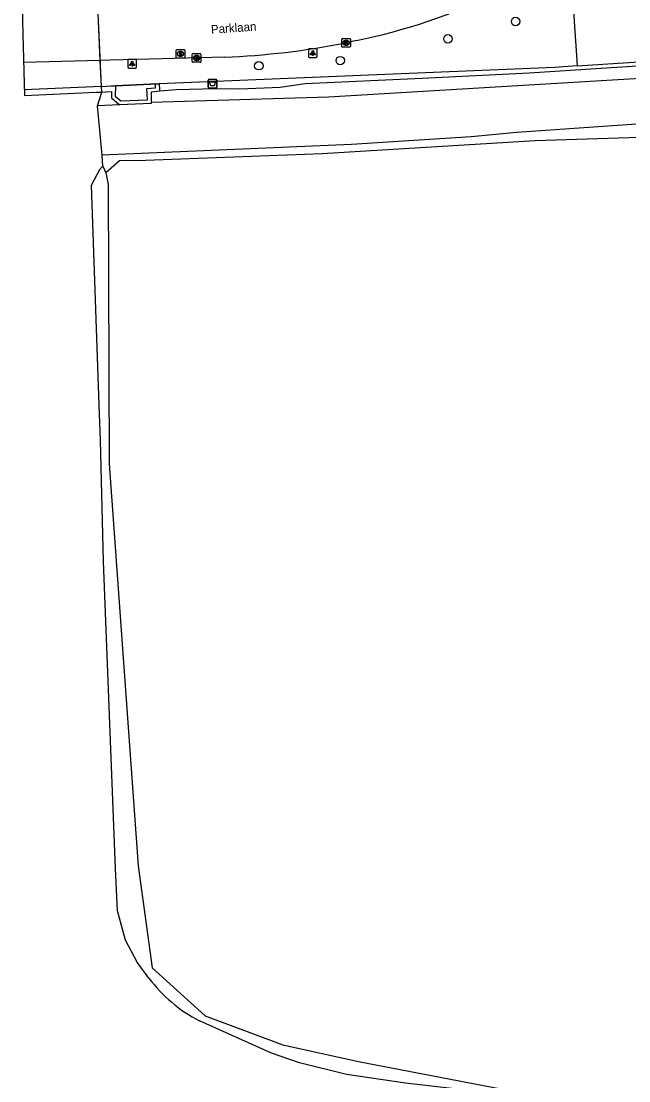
# Model space of a CAD drawing. Extents: x 161772 to 163123, y 383092 to 383917.
# Drawn here: x 161775.7 to 161846.2, y 383483.7 to 383606.7 of the extents above; entities that cross this region are included whole.
import ezdxf

# ---------------------------------------------------------------- set-up
doc = ezdxf.new("R2010")
doc.units = 0
for name, color, linetype in [('IMGEO_Afvalbak', 7, 'Continuous'), ('IMGEO_Boom', 7, 'Continuous'), ('IMGEO_Dek', 7, 'Continuous'), ('IMGEO_Erf', 7, 'Continuous'), ('IMGEO_Fietspad_gesloten', 7, 'Continuous'), ('IMGEO_Groenvoorziening', 7, 'Continuous'), ('IMGEO_Hek', 7, 'Continuous'), ('IMGEO_Kolk', 7, 'Continuous'), ('IMGEO_Lichtpunt', 7, 'Continuous'), ('IMGEO_Muur', 7, 'Continuous'), ('IMGEO_Oever', 7, 'Continuous'), ('IMGEO_Openbare_ruimte_label', 7, 'Continuous'), ('IMGEO_Rijbaan_lokaal_open', 7, 'Continuous'), ('IMGEO_Rioolput', 7, 'Continuous'), ('IMGEO_Stuw', 7, 'Continuous'), ('IMGEO_Voetpad_open', 7, 'Continuous'), ('IMGEO_Walbescherming', 7, 'Continuous'), ('IMGEO_Waterloop', 7, 'Continuous')]:
    doc.layers.add(name, color=color, linetype=linetype)

msp = doc.modelspace()

# ---------------------------------------------------------------- linework, layer by layer
at = {"layer": 'IMGEO_Afvalbak'}
for p, q in [((161797.37, 383599.08), (161797.37, 383599.88)), ((161797.37, 383599.88), (161797.37, 383599.08)), ((161797.47, 383599.98), (161798.26, 383599.98)), ((161798.26, 383599.98), (161797.47, 383599.98)), ((161798.36, 383599.88), (161798.36, 383599.08)), ((161798.36, 383599.08), (161798.36, 383599.88)), ((161798.26, 383598.98), (161797.47, 383598.98)), ((161797.47, 383598.98), (161798.26, 383598.98))]:
    msp.add_line(p, q, dxfattribs=at)
msp.add_lwpolyline([(161797.51, 383599.69), (161798.22, 383599.69), (161798.07, 383599.22), (161797.66, 383599.22), (161797.51, 383599.69)], dxfattribs=at)
for centre, start, end in [((161797.47, 383599.88), 90, 180), ((161797.47, 383599.88), 90, 180), ((161798.26, 383599.88), 0, 90), ((161798.26, 383599.88), 360, 90), ((161797.47, 383599.08), 180, 270), ((161797.47, 383599.08), 180, 270), ((161798.26, 383599.08), 270, 0), ((161798.26, 383599.08), 270, 0)]:
    msp.add_arc(centre, 0.1, start, end, dxfattribs=at)
at = {"layer": 'IMGEO_Boom'}
for centre in [(161833.05, 383606.7), (161825.2, 383604.69), (161812.7, 383602.16), (161803.25, 383601.57)]:
    msp.add_circle(centre, 0.489, dxfattribs=at)
at = {"layer": 'IMGEO_Dek'}
msp.add_lwpolyline([(161776.04, 383598.12), (161776.04, 383598.12), (161784.36, 383598.48), (161785.01, 383598.51), (161784.98, 383599.17), (161784.61, 383607.67), (161784.37, 383613.13), (161784.35, 383613.6), (161775.67, 383613.35), (161775.67, 383613.35), (161775.87, 383605.18)], close=True, dxfattribs=at)
at = {"layer": 'IMGEO_Erf'}
for points in [[(161876.82, 383594.89), (161875.31, 383594.83), (161857.11, 383593.53), (161835.32, 383592.83), (161810.6, 383591.33), (161790.08, 383590.56), (161787.08, 383590.53), (161785.48, 383589.12)], [(161785.48, 383589.12), (161785.75, 383587.77), (161785.88, 383555.34), (161789.24, 383508.64), (161790.88, 383496.79), (161797.03, 383491.24), (161806.03, 383487.85), (161814.82, 383485.93), (161835.15, 383482.02), (161845.94, 383477.51)]]:
    msp.add_lwpolyline(points, dxfattribs=at)
at = {"layer": 'IMGEO_Fietspad_gesloten'}
msp.add_arc((161862.64, 383630.72), 24.44, 223.0019, 258.829, dxfattribs=at)
at = {"layer": 'IMGEO_Groenvoorziening'}
msp.add_lwpolyline([(161875.06, 383602.67), (161874.39, 383602.62), (161871.38, 383602.46), (161862.11, 383602.12), (161859.32, 383602.03), (161847.78, 383601.57), (161834.63, 383600.71), (161822.21, 383600.08), (161808.61, 383599.48), (161805.72, 383599.04), (161801.03, 383598.84), (161798.27, 383598.87), (161793.66, 383598.78), (161791.75, 383598.6)], dxfattribs=at)
at = {"layer": 'IMGEO_Hek'}
msp.add_lwpolyline([(161776.04, 383598.12), (161776.04, 383598.12), (161784.36, 383598.48), (161785.01, 383598.51)], dxfattribs=at)
at = {"layer": 'IMGEO_Kolk'}
for p, q in [((161812.87, 383603.8), (161812.87, 383604.66)), ((161812.95, 383604.73), (161813.8, 383604.73)), ((161813.8, 383603.73), (161812.95, 383603.73)), ((161813.36, 383604.51), (161813.39, 383604.51)), ((161813.38, 383603.95), (161813.36, 383603.95)), ((161813.88, 383604.66), (161813.88, 383603.8)), ((161795.52, 383602.04), (161795.52, 383602.89)), ((161795.6, 383602.97), (161796.45, 383602.97)), ((161796.01, 383602.75), (161796.04, 383602.75)), ((161796.53, 383602.89), (161796.53, 383602.04)), ((161796.45, 383601.97), (161795.6, 383601.97)), ((161796.03, 383602.19), (161796.01, 383602.19))]:
    msp.add_line(p, q, dxfattribs=at)
for points in [[(161812.87, 383603.8), (161812.87, 383604.66)], [(161812.95, 383604.73), (161813.8, 383604.73)], [(161813.8, 383603.73), (161812.95, 383603.73)], [(161813.19, 383604.43), (161813.32, 383604.43), (161813.32, 383604.28), (161813.45, 383604.43), (161813.61, 383604.43), (161813.47, 383604.28), (161813.62, 383604.03), (161813.47, 383604.03), (161813.38, 383604.19), (161813.32, 383604.13), (161813.32, 383604.03), (161813.19, 383604.03), (161813.19, 383604.43)], [(161813.88, 383604.66), (161813.88, 383603.8)], [(161795.52, 383602.04), (161795.52, 383602.89)], [(161795.6, 383602.97), (161796.45, 383602.97)], [(161795.84, 383602.67), (161795.97, 383602.67), (161795.97, 383602.51), (161796.1, 383602.67), (161796.26, 383602.67), (161796.12, 383602.52), (161796.27, 383602.27), (161796.12, 383602.27), (161796.03, 383602.43), (161795.97, 383602.36), (161795.97, 383602.27), (161795.84, 383602.27), (161795.84, 383602.67)], [(161796.53, 383602.89), (161796.53, 383602.04)], [(161796.45, 383601.97), (161795.6, 383601.97)]]:
    msp.add_lwpolyline(points, dxfattribs=at)
for centre, start, end in [((161812.95, 383604.65), 91.552, 178.448), ((161812.95, 383604.65), 91.552, 178.448), ((161812.95, 383603.81), 181.552, 268.448), ((161812.95, 383603.81), 181.552, 268.448), ((161813.8, 383604.65), 1.552, 88.448), ((161813.8, 383604.65), 1.552, 88.448), ((161813.8, 383603.81), 271.552, 358.448), ((161813.8, 383603.81), 271.552, 358.448), ((161795.6, 383602.89), 91.552, 178.448), ((161795.6, 383602.89), 91.552, 178.448), ((161796.45, 383602.89), 1.552, 88.448), ((161796.45, 383602.89), 1.552, 88.448), ((161795.6, 383602.04), 181.552, 268.448), ((161795.6, 383602.04), 181.552, 268.448), ((161796.45, 383602.04), 271.552, 358.448), ((161796.45, 383602.04), 271.552, 358.448)]:
    msp.add_arc(centre, 0.0765, start, end, dxfattribs=at)
for centre, major_axis, ratio, start_param, end_param in [((161813.36, 383604.23), (-0.387, 0.002), 0.722429, 4.712389, 7.853982), ((161813.39, 383604.23), (-0.39, 0.002), 0.717154, 1.570796, 4.712389), ((161796.01, 383602.47), (-0.387, 0.002), 0.722429, 4.712389, 7.853982), ((161796.04, 383602.47), (-0.39, 0.002), 0.717154, 1.570796, 4.712389)]:
    msp.add_ellipse(centre, major_axis=major_axis, ratio=ratio, start_param=start_param, end_param=end_param, dxfattribs=at)
at = {"layer": 'IMGEO_Lichtpunt'}
for p, q in [((161809.92, 383603.54), (161809.11, 383603.54)), ((161809.92, 383603.54), (161809.11, 383603.54)), ((161788.96, 383602.3), (161788.15, 383602.3)), ((161788.96, 383602.3), (161788.15, 383602.3)), ((161809.02, 383603.45), (161809.02, 383602.64)), ((161809.02, 383603.45), (161809.02, 383602.64)), ((161809.11, 383602.54), (161809.92, 383602.54)), ((161809.11, 383602.54), (161809.92, 383602.54)), ((161810.02, 383602.64), (161810.02, 383603.45)), ((161810.02, 383602.64), (161810.02, 383603.45)), ((161788.05, 383602.21), (161788.05, 383601.4)), ((161788.05, 383602.21), (161788.05, 383601.4)), ((161788.15, 383601.3), (161788.96, 383601.3)), ((161788.15, 383601.3), (161788.96, 383601.3)), ((161789.05, 383601.4), (161789.05, 383602.21)), ((161789.05, 383601.4), (161789.05, 383602.21))]:
    msp.add_line(p, q, dxfattribs=at)
for points in [[(161809.39, 383603.11), (161809.43, 383603.08), (161809.24, 383602.82), (161809.21, 383602.85), (161809.39, 383603.11)], [(161809.49, 383603.06), (161809.54, 383603.06), (161809.54, 383602.74), (161809.49, 383602.74), (161809.49, 383603.06)], [(161809.6, 383603.08), (161809.64, 383603.11), (161809.83, 383602.85), (161809.79, 383602.82), (161809.6, 383603.08)], [(161788.43, 383601.87), (161788.47, 383601.84), (161788.28, 383601.58), (161788.24, 383601.61), (161788.43, 383601.87)], [(161788.53, 383601.82), (161788.58, 383601.82), (161788.58, 383601.5), (161788.53, 383601.5), (161788.53, 383601.82)], [(161788.64, 383601.84), (161788.68, 383601.87), (161788.86, 383601.61), (161788.83, 383601.58), (161788.64, 383601.84)]]:
    msp.add_lwpolyline(points, dxfattribs=at)
for centre in [(161809.52, 383603.24), (161788.55, 383602)]:
    msp.add_circle(centre, 0.0994, dxfattribs=at)
for centre, start, end in [((161809.11, 383603.45), 90, 180), ((161809.11, 383603.45), 90, 180), ((161809.92, 383603.45), 0, 90), ((161809.92, 383603.45), 0, 90), ((161788.15, 383602.21), 90, 180), ((161788.15, 383602.21), 90, 180), ((161788.96, 383602.21), 0, 90), ((161788.96, 383602.21), 0, 90), ((161809.11, 383602.64), 180, 270), ((161809.11, 383602.64), 180, 270), ((161809.92, 383602.64), 270, 0), ((161809.92, 383602.64), 270, 360), ((161788.15, 383601.4), 180, 270), ((161788.15, 383601.4), 180, 270), ((161788.96, 383601.4), 270, 0), ((161788.96, 383601.4), 270, 360)]:
    msp.add_arc(centre, 0.0946, start, end, dxfattribs=at)
at = {"layer": 'IMGEO_Muur'}
for points in [[(161784.98, 383599.17), (161776.02, 383598.77), (161776.02, 383598.77)], [(161784.98, 383599.17), (161786.12, 383599.22), (161786.61, 383599.25)], [(161785.01, 383598.51), (161784.98, 383599.17)], [(161786.61, 383599.25), (161786.59, 383598.03), (161787.24, 383597.48), (161790.31, 383597.6), (161790.27, 383598.91), (161791.27, 383599.01), (161791.24, 383599.45)], [(161790.69, 383599.43), (161786.61, 383599.25)], [(161791.24, 383599.45), (161790.69, 383599.43)], [(161791.75, 383598.6), (161790.74, 383598.5), (161790.76, 383597.62), (161790.77, 383597.35)], [(161791.24, 383599.45), (161791.68, 383599.47)], [(161791.68, 383599.47), (161791.74, 383598.75), (161791.75, 383598.6)], [(161784.51, 383596.91), (161785.01, 383598.51)], [(161785.01, 383598.51), (161785.46, 383598.53), (161786.15, 383598.56), (161786.14, 383597.82), (161787.08, 383597.02)], [(161790.77, 383597.35), (161790.77, 383597.17), (161787.08, 383597.02)], [(161787.08, 383597.02), (161784.51, 383596.91)]]:
    msp.add_lwpolyline(points, dxfattribs=at)
at = {"layer": 'IMGEO_Oever'}
msp.add_lwpolyline([(161785.14, 383589.89), (161785.48, 383589.12)], dxfattribs=at)
at = {"layer": 'IMGEO_Rijbaan_lokaal_open'}
for points in [[(161784.85, 383602.18), (161784.61, 383607.67)], [(161814.59, 383604.48), (161813.38, 383604.23)], [(161799.25, 383602.55), (161790.56, 383602.33), (161786, 383602.21), (161784.85, 383602.18)], [(161784.85, 383602.18), (161775.95, 383601.95), (161775.95, 383601.95)]]:
    msp.add_lwpolyline(points, dxfattribs=at)
for centre, radius, start, end in [((161798.09, 383681.67), 78.93, 282.0676, 294.3762), ((161795.47, 383694.83), 92.35, 272.3437, 281.1791)]:
    msp.add_arc(centre, radius, start, end, dxfattribs=at)
at = {"layer": 'IMGEO_Rioolput'}
for p, q in [((161793.65, 383602.52), (161793.65, 383603.37)), ((161793.73, 383603.45), (161794.58, 383603.45)), ((161794.58, 383602.45), (161793.73, 383602.45)), ((161794.14, 383603.23), (161794.17, 383603.23)), ((161794.16, 383602.67), (161794.14, 383602.67)), ((161794.66, 383603.37), (161794.66, 383602.52))]:
    msp.add_line(p, q, dxfattribs=at)
for points in [[(161793.65, 383602.52), (161793.65, 383603.37)], [(161793.73, 383603.45), (161794.58, 383603.45)], [(161794.58, 383602.45), (161793.73, 383602.45)], [(161794.24, 383603.14), (161793.99, 383603.15), (161793.99, 383602.75)], [(161793.99, 383602.75), (161794.12, 383602.75), (161794.12, 383602.91), (161794.13, 383602.91)], [(161794.17, 383603.07), (161794.12, 383603.07), (161794.12, 383602.98)], [(161794.12, 383602.98), (161794.17, 383602.98)], [(161794.17, 383602.88), (161794.24, 383602.75), (161794.38, 383602.75), (161794.32, 383602.87)], [(161794.66, 383603.37), (161794.66, 383602.52)]]:
    msp.add_lwpolyline(points, dxfattribs=at)
for centre, radius, start, end in [((161793.73, 383603.37), 0.0765, 91.552, 178.448), ((161793.73, 383603.37), 0.0765, 91.552, 178.448), ((161793.73, 383602.52), 0.0765, 181.552, 268.448), ((161793.73, 383602.52), 0.0765, 181.552, 268.448), ((161794.12, 383602.86), 0.0533, 26.0293, 88.6989), ((161794.17, 383602.97), 0.0964, 77.0061, 93.1865), ((161794.15, 383603.17), 0.19, 274.7715, 282.9687), ((161794.19, 383603.03), 0.0378, 276.6634, 79.6772), ((161794.24, 383603.04), 0.109, 350.3612, 89.416), ((161794.24, 383603.03), 0.112, 277.5842, 350.9817), ((161794.22, 383602.82), 0.108, 29.5134, 73.7905), ((161794.58, 383603.37), 0.0765, 1.552, 88.448), ((161794.58, 383603.37), 0.0765, 1.552, 88.448), ((161794.58, 383602.52), 0.0765, 271.552, 358.448), ((161794.58, 383602.52), 0.0765, 271.552, 358.448)]:
    msp.add_arc(centre, radius, start, end, dxfattribs=at)
for centre, major_axis, ratio, start_param, end_param in [((161794.14, 383602.95), (-0.387, 0.002), 0.722429, 4.712389, 7.853982), ((161794.17, 383602.95), (-0.39, 0.002), 0.717154, 1.570796, 4.712389)]:
    msp.add_ellipse(centre, major_axis=major_axis, ratio=ratio, start_param=start_param, end_param=end_param, dxfattribs=at)
at = {"layer": 'IMGEO_Stuw'}
msp.add_lwpolyline([(161785.08, 383591.19), (161784.51, 383596.91)], dxfattribs=at)
at = {"layer": 'IMGEO_Voetpad_open'}
for points in [[(161839.22, 383613.5), (161839.43, 383613.12), (161840.19, 383601.55)], [(161840.19, 383601.55), (161861.04, 383602.9), (161861.08, 383602.43), (161874.51, 383603.31)], [(161784.98, 383599.17), (161784.85, 383602.18)], [(161840.19, 383601.55), (161837.57, 383601.38), (161791.68, 383599.47)], [(161786.61, 383599.25), (161790.69, 383599.43), (161791.24, 383599.45)]]:
    msp.add_lwpolyline(points, dxfattribs=at)
at = {"layer": 'IMGEO_Walbescherming'}
msp.add_lwpolyline([(161790.77, 383597.35), (161811.33, 383597.94), (161853.34, 383600.48), (161866.43, 383600.99), (161875.86, 383601.73)], dxfattribs=at)
at = {"layer": 'IMGEO_Waterloop'}
for points in [[(161790.77, 383597.35), (161811.33, 383597.94), (161853.34, 383600.48), (161866.43, 383600.99), (161875.86, 383601.73)], [(161785.08, 383591.19), (161784.51, 383596.91)], [(161876.08, 383596.57), (161864.89, 383596.02), (161833.21, 383593.81), (161827.88, 383593.29), (161814.02, 383592.42), (161785.08, 383591.19)], [(161785.14, 383589.89), (161785.08, 383591.19)], [(161790.48, 383495.61), (161789.12, 383497.46), (161787.76, 383500), (161786.83, 383503.41), (161786.63, 383508.35), (161785.24, 383543.99), (161784.87, 383558.08), (161784.73, 383562.16), (161783.84, 383587.71), (161784.82, 383589.59), (161785.14, 383589.89)], [(161845.94, 383477.51), (161844.96, 383477.33), (161834.19, 383481.59), (161829.33, 383482.37), (161820.29, 383483.4), (161813.42, 383484.42), (161807.98, 383485.75), (161804.71, 383486.9), (161796.36, 383490.63)]]:
    msp.add_lwpolyline(points, dxfattribs=at)
msp.add_arc((161804.42, 383506.12), 17.46, 217.0082, 242.4929, dxfattribs=at)

# ---------------------------------------------------------------- texts
at = {"layer": 'IMGEO_Openbare_ruimte_label'}
msp.add_text('Parklaan', height=1, rotation=3.955, dxfattribs=at).set_placement((161797.73, 383605.28))

doc.saveas('drawing.dxf')
